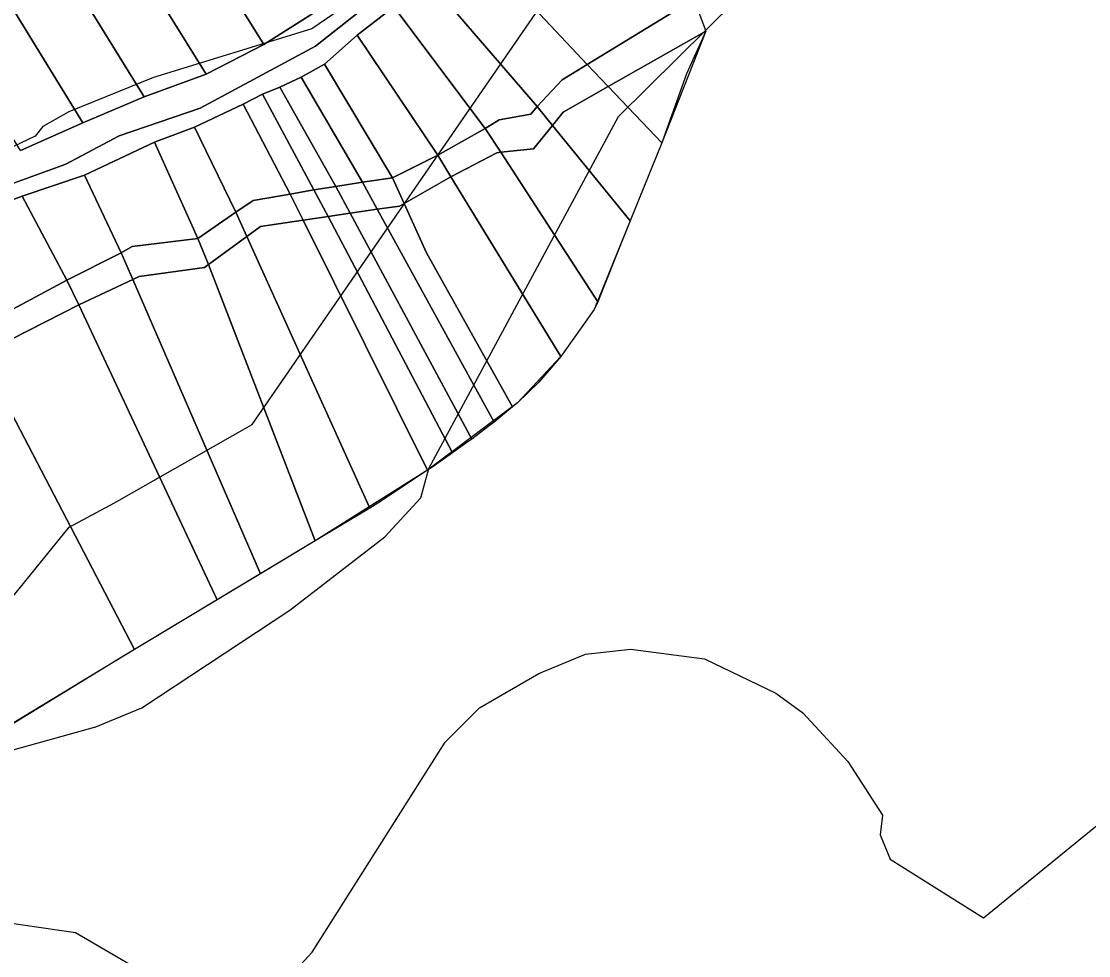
# Model space of a CAD drawing. Extents: x -510989 to -501240, y -1184665 to -1176098.
# Drawn here: x -503376.2 to -503157.8, y -1184200.7 to -1184009.5 of the extents above; entities that cross this region are included whole.
import ezdxf

# ---------------------------------------------------------------- set-up
doc = ezdxf.new("R2010")
doc.units = 0
for name, color, linetype in [('lesni_pozemek', 7, 'Continuous'), ('orna_puda', 7, 'Continuous'), ('ostatni_plocha_x_neplodna_puda', 7, 'Continuous'), ('ostatni_plocha_x_ostatni_komunikace', 7, 'Continuous'), ('popis', 7, 'Continuous'), ('STAV_zaplavove_uzemi', 7, 'Continuous'), ('vodni_plocha_x_vodni_tok_v_koryt_prir_n_upr', 7, 'Continuous'), ('vrstevnice_01', 7, 'Continuous'), ('vrstevnice_02', 7, 'Continuous')]:
    doc.layers.add(name, color=color, linetype=linetype)

msp = doc.modelspace()

# ---------------------------------------------------------------- linework, layer by layer
at = {"layer": 'lesni_pozemek'}
for points in [[(-503391.82, -1183884.73), (-503352.39, -1183947.76), (-503315.27, -1184007.11), (-503326.61, -1184014.25), (-503362.56, -1183956.53), (-503398.83, -1183898.28)], [(-503398.83, -1183898.28), (-503362.56, -1183956.53), (-503326.61, -1184014.25), (-503338.37, -1184020.3), (-503372.7, -1183965.1), (-503406.36, -1183910.98)], [(-503406.36, -1183910.98), (-503372.7, -1183965.1), (-503338.37, -1184020.3), (-503351.12, -1184024.98), (-503414.84, -1183921.89)], [(-503414.84, -1183921.89), (-503351.12, -1184024.98), (-503363.67, -1184030.26), (-503424.22, -1183931.64)], [(-503424.22, -1183931.64), (-503363.67, -1184030.26), (-503376.4, -1184035.93), (-503406.27, -1183987.12), (-503433.84, -1183942.3)], [(-503299.98, -1184006.5), (-503292.99, -1184001.01), (-503270.7, -1184026.9), (-503271.95, -1184028.52), (-503278.44, -1184029.64), (-503281.28, -1184031.44)], [(-503307.48, -1184012.35), (-503299.98, -1184006.5), (-503281.28, -1184031.44), (-503291.02, -1184036.89)], [(-503314.2, -1184018.29), (-503307.48, -1184012.35), (-503291.02, -1184036.89), (-503300.27, -1184041.56)], [(-503318.97, -1184020.92), (-503314.2, -1184018.29), (-503300.27, -1184041.56), (-503306.4, -1184042.44)], [(-503323.35, -1184022.96), (-503318.97, -1184020.92), (-503306.4, -1184042.44), (-503311.86, -1184043.32)], [(-503326.86, -1184024.42), (-503323.35, -1184022.96), (-503311.86, -1184043.32), (-503316.34, -1184044)], [(-503330.85, -1184026.47), (-503326.86, -1184024.42), (-503316.34, -1184044), (-503321.21, -1184044.88)], [(-503340.78, -1184031.14), (-503330.85, -1184026.47), (-503321.21, -1184044.88), (-503328.8, -1184046.14), (-503332.31, -1184048.58)], [(-503348.96, -1184034.26), (-503340.78, -1184031.14), (-503332.31, -1184048.58), (-503340.1, -1184053.93)], [(-503363.28, -1184040.98), (-503348.96, -1184034.26), (-503340.1, -1184053.93), (-503353.54, -1184055.59), (-503355.78, -1184056.85)], [(-503376.04, -1184045.26), (-503363.28, -1184040.98), (-503355.78, -1184056.85), (-503366.88, -1184062.5)], [(-503398.05, -1184053.54), (-503376.04, -1184045.26), (-503366.88, -1184062.5), (-503377.99, -1184068.44), (-503388.11, -1184070.88)]]:
    msp.add_lwpolyline(points, close=True, dxfattribs=at)
at = {"layer": 'orna_puda'}
for points in [[(-503240.12, -1184020.24), (-503245.18, -1184034.37), (-503256.15, -1184022.86), (-503236.16, -1184011.49)], [(-503265.36, -1184028.1), (-503256.15, -1184022.86), (-503245.18, -1184034.37), (-503251.62, -1184050.34), (-503267.53, -1184030.79)], [(-503267.53, -1184030.79), (-503251.62, -1184050.34), (-503254.57, -1184057.64), (-503258.25, -1184066.9), (-503278.11, -1184036.31), (-503271.4, -1184035.59)], [(-503278.11, -1184036.31), (-503258.25, -1184066.9), (-503259.01, -1184068.45), (-503265.83, -1184078.11), (-503288.32, -1184041.35), (-503278.91, -1184036.4)], [(-503288.32, -1184041.35), (-503265.83, -1184078.11), (-503270.32, -1184083.35), (-503274.66, -1184087.55), (-503275.71, -1184088.41), (-503293.31, -1184056.89), (-503297.91, -1184046.76)], [(-503297.91, -1184046.76), (-503293.31, -1184056.89), (-503275.71, -1184088.41), (-503279.49, -1184091.52), (-503303.4, -1184047.97), (-503298.86, -1184047.3)], [(-503308.92, -1184048.79), (-503284.04, -1184094.99), (-503285.03, -1184095.73), (-503287.98, -1184097.81), (-503313.46, -1184049.46)], [(-503303.4, -1184047.97), (-503279.49, -1184091.52), (-503280.47, -1184092.32), (-503284.04, -1184094.99), (-503308.92, -1184048.79)], [(-503318.56, -1184050.21), (-503293.08, -1184101.38), (-503302.71, -1184107.78), (-503304.92, -1184109.11), (-503330.07, -1184053.53), (-503327.29, -1184051.5)], [(-503313.46, -1184049.46), (-503287.98, -1184097.81), (-503292.2, -1184100.79), (-503293.08, -1184101.38), (-503318.56, -1184050.21)], [(-503330.07, -1184053.53), (-503304.92, -1184109.11), (-503316.07, -1184115.82), (-503337.94, -1184059.29)], [(-503337.94, -1184059.29), (-503316.07, -1184115.82), (-503327.28, -1184122.56), (-503353.41, -1184062.31), (-503352.14, -1184061.71), (-503338.75, -1184059.88)], [(-503364.49, -1184067.49), (-503353.41, -1184062.31), (-503327.28, -1184122.56), (-503336.12, -1184127.88)], [(-503364.49, -1184067.49), (-503336.12, -1184127.88), (-503353.05, -1184138.06), (-503385.21, -1184076.44), (-503378.11, -1184074.45)], [(-503385.21, -1184076.44), (-503353.05, -1184138.06), (-503355.44, -1184139.5), (-503377.64, -1184153.06), (-503390.56, -1184160.96), (-503421.33, -1184092.46), (-503415.98, -1184091.65), (-503409.2, -1184085.5), (-503405.49, -1184082.13)]]:
    msp.add_lwpolyline(points, close=True, dxfattribs=at)
at = {"layer": 'ostatni_plocha_x_neplodna_puda'}
for points in [[(-503284.02, -1183993.16), (-503267.7, -1183974.58), (-503241.57, -1184006.79), (-503260.44, -1184018.36)], [(-503292.99, -1184001.01), (-503284.02, -1183993.16), (-503260.44, -1184018.36), (-503265.55, -1184021.48), (-503270.7, -1184026.9)]]:
    msp.add_lwpolyline(points, close=True, dxfattribs=at)
at = {"layer": 'ostatni_plocha_x_ostatni_komunikace'}
for points in [[(-503376.4, -1184035.93), (-503363.67, -1184030.26), (-503351.12, -1184024.98), (-503338.37, -1184020.3), (-503326.61, -1184014.25), (-503315.27, -1184007.11), (-503310.43, -1184002.84), (-503304.98, -1183998.26), (-503295.27, -1183990.14), (-503285.55, -1183982.37), (-503276.32, -1183971.42), (-503267.03, -1183961.44), (-503258.07, -1183951.89), (-503248.38, -1183941.66), (-503238.01, -1183931.52), (-503207.7, -1183895.76), (-503206.34, -1183894.21), (-503182.02, -1183880.31), (-503151.51, -1183867.17)], [(-503151.95, -1183871.66), (-503177.9, -1183882.97), (-503204.22, -1183898.66), (-503264.54, -1183965.51), (-503287.57, -1183992.04), (-503316.04, -1184014.57), (-503339.63, -1184027.29), (-503356.2, -1184032.95), (-503367.11, -1184038.76), (-503449.72, -1184068.75)]]:
    msp.add_lwpolyline(points, dxfattribs=at)
at = {"layer": 'popis'}
msp.add_lwpolyline([(-503156.84, -1183972.33), (-503172.64, -1183978.12), (-503201.43, -1183990.23), (-503213.63, -1183994.35), (-503237.68, -1184007.51), (-503236.16, -1184011.49), (-503245.18, -1184034.37), (-503259.01, -1184068.45), (-503265.83, -1184078.11), (-503274.66, -1184087.55), (-503293.08, -1184101.38), (-503316.07, -1184115.82), (-503353.05, -1184138.06), (-503449.18, -1184196.33), (-503513.37, -1184205.35)], dxfattribs=at)
at = {"layer": 'STAV_zaplavove_uzemi'}
msp.add_spline([(-502765.18, -1180820.83), (-502819.12, -1180854.68), (-502855.09, -1180856.79), (-502878.36, -1180851.5), (-502911.15, -1180848.33), (-502954.52, -1180870.54), (-502984.14, -1180869.48), (-503005.29, -1180861.02), (-503048.66, -1180872.66), (-503074.04, -1180895.93), (-503100.49, -1180910.74), (-503124.82, -1180934.01), (-503148.09, -1180961.51), (-503167.13, -1180991.13), (-503214.18, -1181039.04), (-503223.14, -1181058.24), (-503224.42, -1181086.39), (-503233.38, -1181129.91), (-503224.42, -1181152.95), (-503210.34, -1181174.71), (-503189.86, -1181187.51), (-503177.06, -1181216.94), (-503187.3, -1181265.58), (-503182.09, -1181326.92), (-503202.22, -1181367.18), (-503223.9, -1181396.6), (-503227, -1181422.93), (-503244.04, -1181475.59), (-503248.68, -1181509.66), (-503278.16, -1181558.16), (-503308.83, -1181601.52), (-503351.14, -1181645.95), (-503365.95, -1181659.7), (-503395.57, -1181685.09), (-503411.43, -1181722.11), (-503422.01, -1181739.03), (-503437.88, -1181747.49), (-503460.09, -1181743.26), (-503481.25, -1181748.55), (-503492.88, -1181761.25), (-503472.79, -1181803.56), (-503443.17, -1181840.58), (-503413.55, -1181857.5), (-503278.84, -1181941.97), (-503242.23, -1181977.17), (-503180.29, -1182027.85), (-503125.38, -1182098.25), (-503088.78, -1182167.23), (-503075.54, -1182217), (-503114.26, -1182162.8), (-503152.97, -1182091.56), (-503197.89, -1182048.2), (-503210.28, -1182032.71), (-503231.96, -1182021.87), (-503259.83, -1182017.22), (-503266.03, -1182021.87), (-503224.21, -1182048.2), (-503199.43, -1182076.07), (-503157.62, -1182114.79), (-503135.94, -1182159.7), (-503118.9, -1182207.71), (-503111.16, -1182251.07), (-503108.24, -1182409.43), (-503115.92, -1182478.55), (-503128.72, -1182603.98), (-503131.28, -1182696.13), (-503104.4, -1182780.6), (-503071.45, -1182869.91), (-503052.71, -1182886.94), (-502977.76, -1182944.86), (-502838.07, -1183047.07), (-502664.31, -1183174.84), (-502563.8, -1183270.24), (-502485.44, -1183353.71), (-502446.26, -1183432.07), (-502383.48, -1183571.46), (-502315.46, -1183658.04), (-502253.62, -1183724), (-502158.8, -1183808.51), (-502045.43, -1183923.94), (-501930, -1184016.7), (-501793.89, -1184089.91), (-501746.5, -1184127.32), (-501709.09, -1184197.15)], degree=3, dxfattribs=at)
at = {"layer": 'vodni_plocha_x_vodni_tok_v_koryt_prir_n_upr'}
for points in [[(-503449.72, -1184068.75), (-503367.11, -1184038.76), (-503356.2, -1184032.95), (-503339.63, -1184027.29), (-503316.04, -1184014.57), (-503287.57, -1183992.04), (-503264.54, -1183965.51), (-503204.22, -1183898.66), (-503177.9, -1183882.97), (-503151.95, -1183871.66)], [(-503148.49, -1183873.26), (-503176.43, -1183885.52), (-503201.72, -1183900.7), (-503234.19, -1183938.92), (-503267.7, -1183974.58), (-503284.02, -1183993.16), (-503292.99, -1184001.01), (-503299.98, -1184006.5), (-503307.48, -1184012.35), (-503314.2, -1184018.29), (-503318.97, -1184020.92), (-503323.35, -1184022.96), (-503326.86, -1184024.42), (-503330.85, -1184026.47), (-503340.78, -1184031.14), (-503348.96, -1184034.26), (-503363.28, -1184040.98), (-503376.04, -1184045.26), (-503398.05, -1184053.54)]]:
    msp.add_lwpolyline(points, dxfattribs=at)
for points in [[(-503241.57, -1184006.79), (-503238.62, -1184005.04), (-503237.68, -1184007.51), (-503236.16, -1184011.49), (-503256.15, -1184022.86), (-503260.44, -1184018.36)], [(-503260.44, -1184018.36), (-503256.15, -1184022.86), (-503265.36, -1184028.1), (-503267.53, -1184030.79), (-503270.7, -1184026.9), (-503265.55, -1184021.48)], [(-503270.7, -1184026.9), (-503267.53, -1184030.79), (-503271.4, -1184035.59), (-503278.11, -1184036.31), (-503281.28, -1184031.44), (-503278.44, -1184029.64), (-503271.95, -1184028.52)], [(-503281.28, -1184031.44), (-503278.11, -1184036.31), (-503278.91, -1184036.4), (-503288.32, -1184041.35), (-503291.02, -1184036.89)], [(-503291.02, -1184036.89), (-503288.32, -1184041.35), (-503297.91, -1184046.76), (-503300.27, -1184041.56)], [(-503311.86, -1184043.32), (-503306.4, -1184042.44), (-503303.4, -1184047.97), (-503308.92, -1184048.79)], [(-503306.4, -1184042.44), (-503300.27, -1184041.56), (-503297.91, -1184046.76), (-503298.86, -1184047.3), (-503303.4, -1184047.97)], [(-503328.8, -1184046.14), (-503321.21, -1184044.88), (-503318.56, -1184050.21), (-503327.29, -1184051.5), (-503330.07, -1184053.53), (-503332.31, -1184048.58)], [(-503321.21, -1184044.88), (-503316.34, -1184044), (-503313.46, -1184049.46), (-503318.56, -1184050.21)], [(-503316.34, -1184044), (-503311.86, -1184043.32), (-503308.92, -1184048.79), (-503313.46, -1184049.46)], [(-503332.31, -1184048.58), (-503330.07, -1184053.53), (-503337.94, -1184059.29), (-503340.1, -1184053.93)], [(-503353.54, -1184055.59), (-503340.1, -1184053.93), (-503337.94, -1184059.29), (-503338.75, -1184059.88), (-503352.14, -1184061.71), (-503353.41, -1184062.31), (-503355.78, -1184056.85)], [(-503355.78, -1184056.85), (-503353.41, -1184062.31), (-503364.49, -1184067.49), (-503366.88, -1184062.5)], [(-503366.88, -1184062.5), (-503364.49, -1184067.49), (-503378.11, -1184074.45), (-503385.21, -1184076.44), (-503388.11, -1184070.88), (-503377.99, -1184068.44)]]:
    msp.add_lwpolyline(points, close=True, dxfattribs=at)
at = {"layer": 'vrstevnice_01'}
for points in [[(-503357.14, -1184108.03), (-503329, -1184092), (-503257.31, -1183988), (-503208.81, -1183933), (-503155, -1183907)], [(-503361.33, -1184154.01), (-503351.59, -1184150), (-503321.31, -1184130), (-503301.81, -1184115), (-503294.5, -1184107), (-503292.81, -1184101), (-503254, -1184029), (-503229.91, -1184005), (-503165.09, -1183976), (-503110.41, -1183960)], [(-503361.33, -1184154.01), (-503382.91, -1184160), (-503393, -1184159), (-503394.31, -1184152), (-503390.81, -1184143), (-503366.41, -1184113), (-503357.14, -1184108.03)]]:
    msp.add_lwpolyline(points, dxfattribs=at)
at = {"layer": 'vrstevnice_02'}
msp.add_line((-503170.41, -1184189), (-503170.41, -1184189), dxfattribs=at)
for points in [[(-503156.81, -1183855), (-503178.19, -1183861), (-503251.59, -1183931), (-503291.91, -1183994), (-503316.81, -1184011), (-503349.21, -1184021.01)], [(-503349.21, -1184021.01), (-503366.5, -1184028), (-503371.81, -1184031), (-503373.41, -1184033), (-503421.69, -1184056)], [(-503365.16, -1184195.99), (-503342.81, -1184209), (-503336.81, -1184210), (-503327.5, -1184208), (-503321.31, -1184205), (-503316.69, -1184200), (-503289.5, -1184157), (-503282.5, -1184150), (-503270.31, -1184143), (-503260.81, -1184139), (-503251.59, -1184138), (-503236.41, -1184140), (-503221.81, -1184147), (-503216.31, -1184151), (-503207.09, -1184161), (-503200, -1184172), (-503200.5, -1184176), (-503198.41, -1184181), (-503179.31, -1184193), (-503127.81, -1184151)], [(-503385.81, -1184193), (-503365.16, -1184195.99)]]:
    msp.add_lwpolyline(points, dxfattribs=at)

doc.saveas('drawing.dxf')
